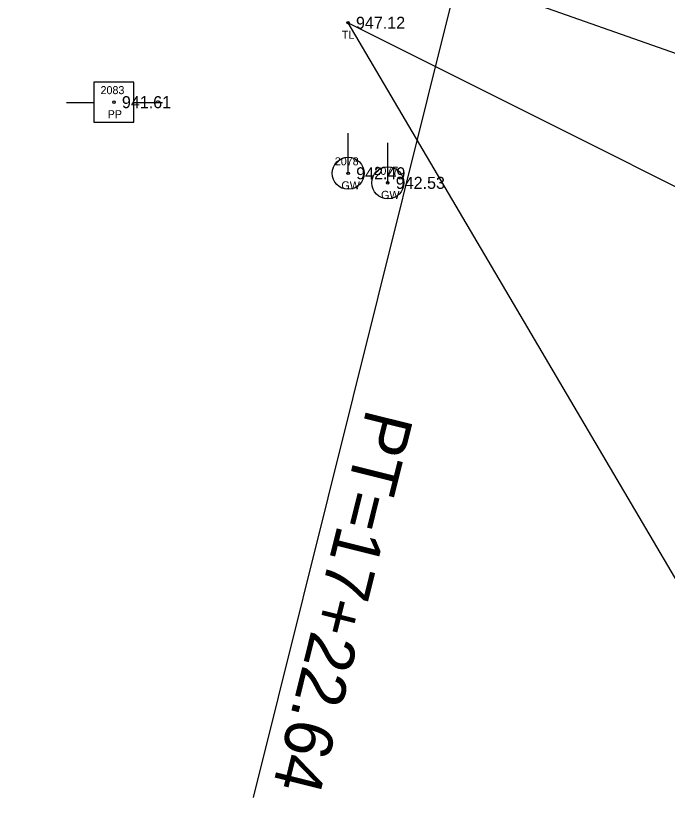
# Model space of a CAD drawing. Extents: x 1528109 to 1531398, y 1157799 to 1162548.
# Drawn here: x 1530332.3 to 1530413.6, y 1159018.3 to 1159116.5 of the extents above; entities that cross this region are included whole.
import ezdxf

# ---------------------------------------------------------------- set-up
doc = ezdxf.new("R2010")
doc.units = 0
for name, color, linetype in [('RD_EX_Road', 7, 'Continuous'), ('RD_EX_TX_UT_ELEV', 7, 'Continuous'), ('RD_EX_TX_VEG_ELEV', 7, 'Continuous'), ('RD_EX_UT', 7, 'Continuous'), ('RD_EX_UT_txCode', 7, 'Continuous'), ('RD_EX_VEG', 7, 'Continuous'), ('RD_EX_VEG_txCode', 7, 'Continuous'), ('RD_HC_Cl', 7, 'Continuous'), ('RD_HC_Data', 7, 'Continuous'), ('RD_HC_Survey_ELEV', 7, 'Continuous'), ('RD_SMD_Locator', 7, 'Continuous')]:
    doc.layers.add(name, color=color, linetype=linetype)

msp = doc.modelspace()

# ---------------------------------------------------------------- linework, layer by layer
at = {"layer": 'RD_EX_Road'}
msp.add_lwpolyline([(1530685.414, 1158592.229), (1530678.869, 1158616.455), (1530671.675, 1158642.169), (1530661.525, 1158682.333), (1530651.167, 1158718.794), (1530644.653, 1158739.347), (1530638.953, 1158757.576), (1530635.453, 1158767.399), (1530616.881, 1158814.943), (1530597.612, 1158862.776), (1530579.091, 1158910.209), (1530559.732, 1158959.385), (1530538.759, 1159006.159), (1530508.965, 1159048.302), (1530469.435, 1159083.445), (1530424.026, 1159108.511), (1530374.973, 1159125.763), (1530332.276, 1159136.668)], dxfattribs=at)
at = {"layer": 'RD_EX_UT'}
for p, q in [((1530347.025, 1159108.218), (1530342.025, 1159108.218)), ((1530342.025, 1159108.218), (1530342.025, 1159103.218)), ((1530347.025, 1159103.218), (1530347.025, 1159108.218)), ((1530338.594, 1159105.656), (1530342.064, 1159105.656)), ((1530346.954, 1159105.656), (1530350.594, 1159105.656)), ((1530342.025, 1159103.218), (1530347.025, 1159103.218)), ((1530373.783, 1159096.826), (1530373.783, 1159101.826)), ((1530378.73, 1159095.634), (1530378.73, 1159100.634))]:
    msp.add_line(p, q, dxfattribs=at)
for centre in [(1530373.783, 1159096.826), (1530378.73, 1159095.634)]:
    msp.add_circle(centre, 1.999, dxfattribs=at)
at = {"layer": 'RD_EX_VEG'}
msp.add_lwpolyline([(1530558.307, 1158802.214), (1530584.733, 1158806.6), (1530608.933, 1158749.855), (1530624.809, 1158756.883), (1530598.744, 1158838.754), (1530544.186, 1158967.801), (1530499.65, 1159033.341), (1530444.603, 1159080.151), (1530373.758, 1159115.623), (1530558.307, 1158802.214)], dxfattribs=at)
at = {"layer": 'RD_HC_Cl'}
msp.add_arc((1530329.18, 1158887.366), 251.214, 21.95502, 76.01743, dxfattribs=at)
at = {"layer": 'RD_HC_Data'}
msp.add_line((1530389.88, 1159131.136), (1530361.933, 1159018.9), dxfattribs=at)
at = {"layer": 'RD_SMD_Locator'}
for centre in [(1530373.758, 1159115.623), (1530344.535, 1159105.709), (1530373.783, 1159096.826), (1530378.73, 1159095.634)]:
    msp.add_circle(centre, 0.15, dxfattribs=at)

# ---------------------------------------------------------------- texts
at = {"layer": 'RD_EX_TX_UT_ELEV'}
for s, p in [('942.49', (1530374.783, 1159096.076)), ('942.53', (1530379.73, 1159094.884))]:
    msp.add_text(s, height=1.5, dxfattribs=at).set_placement(p)
at = {"layer": 'RD_EX_TX_VEG_ELEV'}
msp.add_text('947.12', height=1.5, dxfattribs=at).set_placement((1530374.758, 1159114.873))
at = {"layer": 'RD_EX_UT_txCode'}
for s, p in [('2083', (1530342.865, 1159106.709)), ('PP', (1530343.755, 1159103.709)), ('2078', (1530372.114, 1159097.826)), ('2077', (1530377.061, 1159096.634)), ('GW', (1530372.941, 1159094.826)), ('GW', (1530377.888, 1159093.634))]:
    msp.add_text(s, height=1, dxfattribs=at).set_placement(p)
at = {"layer": 'RD_EX_VEG_txCode'}
msp.add_text('TL', height=1, dxfattribs=at).set_placement((1530372.986, 1159113.623))
at = {"layer": 'RD_HC_Data'}
msp.add_text('PT=17+22.64', height=6, rotation=256.01743, dxfattribs=at).set_placement((1530376.115, 1159067.579))
at = {"layer": 'RD_HC_Survey_ELEV'}
msp.add_text('941.61', height=1.5, dxfattribs=at).set_placement((1530345.535, 1159104.959))

doc.saveas('drawing.dxf')
